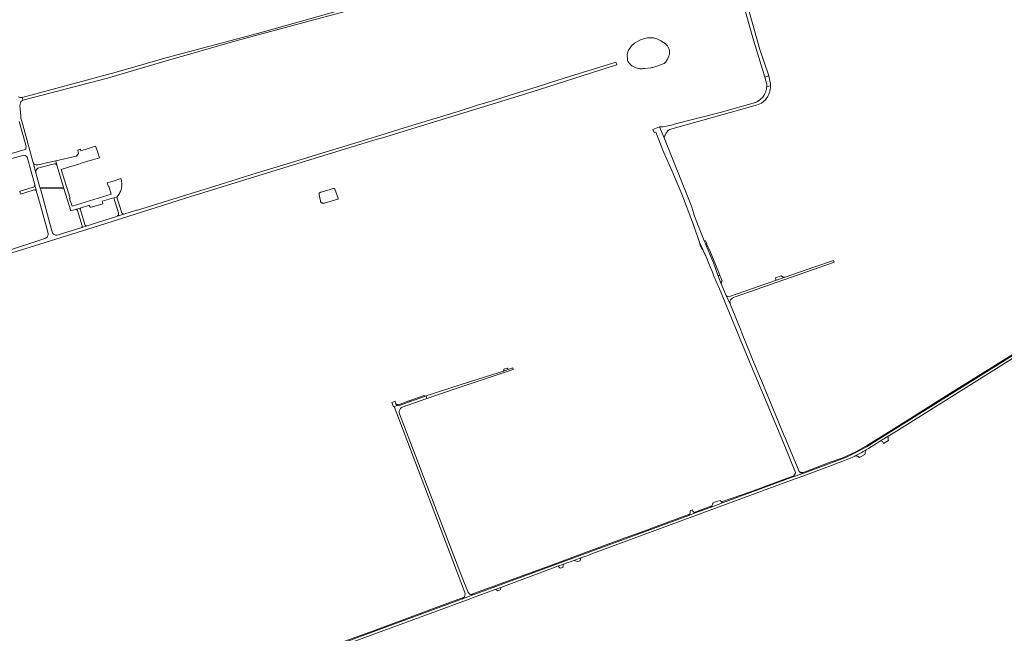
# Model space of a CAD drawing. Header units: metres. Extents: x 166325 to 190320, y 381923 to 404576.
# Tile 921 of 1056: x 177792 to 179006, y 399480 to 400237. Entities that reach past the tile are written whole.
import ezdxf

# ---------------------------------------------------------------- set-up
doc = ezdxf.new("R2010")
doc.units = ezdxf.units.M
for name, color, linetype, lineweight in [('B-WE-OG-WATER_MEER-GV', 8, 'Continuous', 18), ('B-WE-VH-VERHARDING_ASFALT-GV', 8, 'Continuous', 18), ('B-WE-VH-VERHARDING_BETON-GV', 8, 'Continuous', 18), ('B-WE-VH-VERHARDING_BETONSTRAATSTEEN-GV', 8, 'Continuous', 18), ('B-WE-VH-VERHARDING_FUNDERING_ZAND-GV', 8, 'Continuous', 18), ('B-WE-VH-VERHARDING_HALFVERHARDING-GV', 8, 'Continuous', 18), ('B-WE-VH-VERHARDING_STRAATBAKSTEEN-GV', 8, 'Continuous', 18)]:
    doc.layers.add(name, color=color, linetype=linetype, lineweight=lineweight)

msp = doc.modelspace()

# ---------------------------------------------------------------- linework, layer by layer
at = {"layer": 'B-WE-OG-WATER_MEER-GV', "flags": 128}
for points in [[(178593.214, 400197.097), (178593.134, 400198.121), (178592.975, 400199.137), (178592.737, 400200.136), (178592.422, 400201.115), (178592.032, 400202.066), (178591.569, 400202.983), (178591.037, 400203.862), (178590.437, 400204.697), (178589.775, 400205.482), (178589.053, 400206.214), (178588.277, 400206.888), (178587.45, 400207.499), (178586.579, 400208.043), (178585.668, 400208.519), (178582.437, 400210.509), (178577.463, 400212.985), (178573.467, 400214.387), (178569.318, 400214.364), (178565.988, 400214.423), (178562.596, 400213.612), (178558.246, 400212.188), (178554.285, 400210.454), (178549.972, 400207.872), (178546.747, 400205.061), (178544.057, 400201.87), (178542.216, 400198.327), (178540.941, 400193.729), (178541.355, 400187.052), (178542.2, 400184.842), (178544.256, 400182.284), (178546.695, 400179.899), (178550.628, 400177.749), (178554.299, 400176.602), (178555.59, 400176.42), (178556.89, 400176.319), (178558.193, 400176.297), (178559.496, 400176.355), (178560.792, 400176.492), (178562.077, 400176.709), (178562.46, 400176.79), (178569.949, 400177.556), (178571.273, 400177.662), (178572.587, 400177.847), (178573.889, 400178.112), (178575.171, 400178.454), (178576.431, 400178.872), (178577.532, 400179.309), (178586.611, 400182.813), (178588.472, 400184.668), (178590.734, 400187.961), (178592.315, 400191.765), (178592.423, 400192.051), (178592.738, 400193.029), (178592.975, 400194.029), (178593.135, 400195.045), (178593.215, 400196.069)], [(178593.214, 400197.097), (178593.134, 400198.121), (178592.975, 400199.137), (178592.737, 400200.136), (178592.422, 400201.115), (178592.032, 400202.066), (178591.569, 400202.983), (178591.037, 400203.862), (178590.437, 400204.697), (178589.775, 400205.482), (178589.053, 400206.214), (178588.277, 400206.888), (178587.45, 400207.499), (178586.579, 400208.043), (178585.668, 400208.519), (178582.437, 400210.509), (178577.463, 400212.985), (178573.467, 400214.387), (178569.318, 400214.364), (178565.988, 400214.423), (178562.596, 400213.612), (178558.246, 400212.188), (178554.285, 400210.454), (178549.972, 400207.872), (178546.747, 400205.061), (178544.057, 400201.87), (178542.216, 400198.327), (178540.941, 400193.729), (178541.355, 400187.052), (178542.2, 400184.842), (178544.256, 400182.284), (178546.695, 400179.899), (178550.628, 400177.749), (178554.299, 400176.602), (178555.59, 400176.42), (178556.89, 400176.319), (178558.193, 400176.297), (178559.496, 400176.355), (178560.792, 400176.492), (178562.077, 400176.709), (178562.46, 400176.79), (178569.949, 400177.556), (178571.273, 400177.662), (178572.587, 400177.847), (178573.889, 400178.112), (178575.171, 400178.454), (178576.431, 400178.872), (178577.532, 400179.309), (178586.611, 400182.813), (178588.472, 400184.668), (178590.734, 400187.961), (178592.315, 400191.765), (178592.423, 400192.051), (178592.738, 400193.029), (178592.975, 400194.029), (178593.135, 400195.045), (178593.215, 400196.069)], [(178180.557, 400027.686), (178180.477, 400028.009), (178180.327, 400028.272), (178180.113, 400028.486), (178179.851, 400028.637), (178179.558, 400028.714), (178179.256, 400028.712), (178163.741, 400024.172), (178163.338, 400024.096), (178162.896, 400023.937), (178162.489, 400023.706), (178162.126, 400023.408), (178161.819, 400023.054), (178161.577, 400022.652), (178161.406, 400022.216), (178161.312, 400021.756), (178161.297, 400021.287), (178161.362, 400020.823), (178162.925, 400013.348), (178162.94, 400013.281), (178163.104, 400012.75), (178163.343, 400012.248), (178163.651, 400011.785), (178164.023, 400011.372), (178164.45, 400011.016), (178164.923, 400010.725), (178165.434, 400010.505), (178165.97, 400010.36), (178166.522, 400010.293), (178167.078, 400010.307), (178167.626, 400010.4), (178168.155, 400010.57), (178184.451, 400015.535), (178184.661, 400015.66), (178184.82, 400015.846), (178184.911, 400016.072), (178184.925, 400016.317), (178184.86, 400016.552), (178184.835, 400016.601)], [(178180.557, 400027.686), (178180.477, 400028.009), (178180.327, 400028.272), (178180.113, 400028.486), (178179.851, 400028.637), (178179.558, 400028.714), (178179.256, 400028.712), (178163.741, 400024.172), (178163.338, 400024.096), (178162.896, 400023.937), (178162.489, 400023.706), (178162.126, 400023.408), (178161.819, 400023.054), (178161.577, 400022.652), (178161.406, 400022.216), (178161.312, 400021.756), (178161.297, 400021.287), (178161.362, 400020.823), (178162.925, 400013.348), (178162.94, 400013.281), (178163.104, 400012.75), (178163.343, 400012.248), (178163.651, 400011.785), (178164.023, 400011.372), (178164.45, 400011.016), (178164.923, 400010.725), (178165.434, 400010.505), (178165.97, 400010.36), (178166.522, 400010.293), (178167.078, 400010.307), (178167.626, 400010.4), (178168.155, 400010.57), (178184.451, 400015.535), (178184.661, 400015.66), (178184.82, 400015.846), (178184.911, 400016.072), (178184.925, 400016.317), (178184.86, 400016.552), (178184.835, 400016.601)]]:
    msp.add_lwpolyline(points, close=True, dxfattribs=at)
at = {"layer": 'B-WE-VH-VERHARDING_ASFALT-GV', "flags": 128}
for points in [[(177734.044, 399934.451), (177810.673, 399957.845), (177889.413, 399982.568), (177996.794, 400016.53), (178092.452, 400046.427), (178198.089, 400078.57), (178233.036, 400089.261), (178239.363, 400091.196), (178307.615, 400112.076), (178422.66, 400147.509), (178517.639, 400177.781), (178528.176, 400181.036), (178526.978, 400184.298), (178516.599, 400180.965), (178470.997, 400167.212), (178445.116, 400159.068), (178428.676, 400153.701), (178397.994, 400143.983), (178376.353, 400137.129), (178356.372, 400131.252), (178332.511, 400123.567), (178301.348, 400114.12), (178266.177, 400103.218), (178237.262, 400094.286), (178232.102, 400092.692), (178200.036, 400082.781), (178164.524, 400072.101), (178126.103, 400060.427), (178084.886, 400047.862), (178046.14, 400035.758), (178007.6, 400023.774), (177987.532, 400017.462), (177967.883, 400011.203), (177937.52, 400002.046), (177936.374, 400001.701), (177920.839, 399997.016), (177920.288, 399996.85), (177912.741, 399994.43), (177888.301, 399986.594), (177876.791, 399983.032), (177875.471, 399982.623), (177868.958, 399980.608), (177867.813, 399980.253), (177839.64, 399971.533), (177838.003, 399971.148), (177836.58, 399971.173), (177835.857, 399971.289), (177834.011, 399972.253), (177833.38, 399973.17), (177832.589, 399975.281), (177829.643, 399985.607), (177820.314, 400019.337), (177817.866, 400028.054), (177817.384, 400029.771), (177812.28, 400047.955), (177808.895, 400060.823), (177807.38, 400066.582), (177795.137, 400111.602), (177794.122, 400114.062), (177793.894, 400115.337), (177793.699, 400118.136), (177792.65, 400131.14), (177792.796, 400132.739), (177793.218, 400134.213), (177793.791, 400135.286), (177794.671, 400136.301), (177795.795, 400137.121), (177796.325, 400137.367), (177795.535, 400140.924), (177792.85, 400140.939), (177790.631, 400141.689)], [(177734.044, 399934.451), (177810.673, 399957.845), (177889.413, 399982.568), (177996.794, 400016.53), (178092.452, 400046.427), (178198.089, 400078.57), (178233.036, 400089.261), (178239.363, 400091.196), (178307.615, 400112.076), (178422.66, 400147.509), (178517.639, 400177.781), (178528.176, 400181.036), (178526.978, 400184.298), (178516.599, 400180.965), (178470.997, 400167.212), (178445.116, 400159.068), (178428.676, 400153.701), (178397.994, 400143.983), (178376.353, 400137.129), (178356.372, 400131.252), (178332.511, 400123.567), (178301.348, 400114.12), (178266.177, 400103.218), (178237.262, 400094.286), (178232.102, 400092.692), (178200.036, 400082.781), (178164.524, 400072.101), (178126.103, 400060.427), (178084.886, 400047.862), (178046.14, 400035.758), (178007.6, 400023.774), (177987.532, 400017.462), (177967.883, 400011.203), (177937.52, 400002.046), (177936.374, 400001.701), (177920.839, 399997.016), (177920.288, 399996.85), (177912.741, 399994.43), (177888.301, 399986.594), (177876.791, 399983.032), (177875.471, 399982.623), (177868.958, 399980.608), (177867.813, 399980.253), (177839.64, 399971.533), (177838.003, 399971.148), (177836.58, 399971.173), (177835.857, 399971.289), (177834.011, 399972.253), (177833.38, 399973.17), (177832.589, 399975.281), (177829.643, 399985.607), (177820.314, 400019.337), (177817.866, 400028.054), (177817.384, 400029.771), (177812.28, 400047.955), (177808.895, 400060.823), (177807.38, 400066.582), (177795.137, 400111.602), (177794.122, 400114.062), (177793.894, 400115.337), (177793.699, 400118.136), (177792.65, 400131.14), (177792.796, 400132.739), (177793.218, 400134.213), (177793.791, 400135.286), (177794.671, 400136.301), (177795.795, 400137.121), (177796.325, 400137.367), (177795.535, 400140.924), (177792.85, 400140.939), (177790.631, 400141.689)], [(178717.302, 400151.173), (178717.496, 400152.724), (178717.596, 400154.424), (178717.598, 400155.232), (178717.599, 400155.513), (178715.303, 400154.867), (178712.943, 400154.203), (178712.935, 400154.059), (178712.807, 400152.804), (178712.648, 400151.858), (178712.423, 400150.514), (178711.998, 400148.965), (178711.851, 400148.429), (178711.078, 400146.41), (178710.11, 400144.477), (178708.957, 400142.648), (178707.631, 400140.941), (178706.183, 400139.409), (178704.552, 400137.989), (178702.79, 400136.736), (178700.914, 400135.662), (178698.942, 400134.777), (178655.363, 400122.333), (178598.858, 400108.106), (178595.651, 400106.899), (178591.457, 400105.728), (178587.169, 400104.974), (178585.326, 400104.781), (178583.298, 400104.712), (178580.974, 400104.632), (178586.322, 400091.277), (178586.564, 400091.91), (178587.484, 400093.931), (178587.675, 400094.351), (178589.019, 400096.673), (178589.517, 400097.415), (178591.153, 400099.541), (178592.989, 400101.497), (178698.742, 400131.076)], [(178717.302, 400151.173), (178717.496, 400152.724), (178717.596, 400154.424), (178717.598, 400155.232), (178717.599, 400155.513), (178715.303, 400154.867), (178712.943, 400154.203), (178712.935, 400154.059), (178712.807, 400152.804), (178712.648, 400151.858), (178712.423, 400150.514), (178711.998, 400148.965), (178711.851, 400148.429), (178711.078, 400146.41), (178710.11, 400144.477), (178708.957, 400142.648), (178707.631, 400140.941), (178706.183, 400139.409), (178704.552, 400137.989), (178702.79, 400136.736), (178700.914, 400135.662), (178698.942, 400134.777), (178655.363, 400122.333), (178598.858, 400108.106), (178595.651, 400106.899), (178591.457, 400105.728), (178587.169, 400104.974), (178585.326, 400104.781), (178583.298, 400104.712), (178580.974, 400104.632), (178586.322, 400091.277), (178586.564, 400091.91), (178587.484, 400093.931), (178587.675, 400094.351), (178589.019, 400096.673), (178589.517, 400097.415), (178591.153, 400099.541), (178592.989, 400101.497), (178698.742, 400131.076)], [(178698.742, 400131.076), (178700.165, 400131.386), (178702.275, 400132.029), (178704.312, 400132.876), (178706.257, 400133.919), (178708.089, 400135.147), (178709.793, 400136.549), (178710.068, 400136.825), (178711.351, 400138.111), (178712.748, 400139.819), (178713.68, 400141.18), (178714.765, 400143.101), (178715.656, 400145.119), (178716.346, 400147.215)], [(178698.742, 400131.076), (178700.165, 400131.386), (178702.275, 400132.029), (178704.312, 400132.876), (178706.257, 400133.919), (178708.089, 400135.147), (178709.793, 400136.549), (178710.068, 400136.825), (178711.351, 400138.111), (178712.748, 400139.819), (178713.68, 400141.18), (178714.765, 400143.101), (178715.656, 400145.119), (178716.346, 400147.215)], [(177791.788, 400111.046), (177799.803, 400081.963), (177800.176, 400080.409), (177800.006, 400077.932), (177799.737, 400077.24), (177799.212, 400076.589), (177667.725, 400038.351)], [(177791.788, 400111.046), (177799.803, 400081.963), (177800.176, 400080.409), (177800.006, 400077.932), (177799.737, 400077.24), (177799.212, 400076.589), (177667.725, 400038.351)], [(177771.366, 400062.434), (177797.459, 400069.624), (177799.213, 400069.216), (177800.457, 400068.439), (177801.445, 400067.325), (177801.877, 400066.175), (177810.938, 400033.022), (177812.846, 400026.051), (177817.685, 400009.31), (177825.543, 399981.091), (177827.512, 399973.02), (177827.48, 399971.496), (177826.811, 399969.859), (177826.072, 399968.579), (177824.549, 399967.391), (177771.129, 399949.557)], [(177771.366, 400062.434), (177797.459, 400069.624), (177799.213, 400069.216), (177800.457, 400068.439), (177801.445, 400067.325), (177801.877, 400066.175), (177810.938, 400033.022), (177812.846, 400026.051), (177817.685, 400009.31), (177825.543, 399981.091), (177827.512, 399973.02), (177827.48, 399971.496), (177826.811, 399969.859), (177826.072, 399968.579), (177824.549, 399967.391), (177771.129, 399949.557)], [(179016.563, 399823.006), (178835.881, 399710.195), (178824.174, 399703.784), (178817.147, 399700.153), (178811.091, 399697.224), (178758.606, 399677.656), (178743.189, 399672.023), (178658.574, 399640.814), (178644.258, 399635.534), (178624.902, 399628.404), (178617.066, 399625.505), (178351.181, 399527.463), (178337.966, 399522.59), (178141.921, 399450.294), (178124.816, 399443.987), (178095.434, 399433.151)], [(179016.563, 399823.006), (178835.881, 399710.195), (178824.174, 399703.784), (178817.147, 399700.153), (178811.091, 399697.224), (178758.606, 399677.656), (178743.189, 399672.023), (178658.574, 399640.814), (178644.258, 399635.534), (178624.902, 399628.404), (178617.066, 399625.505), (178351.181, 399527.463), (178337.966, 399522.59), (178141.921, 399450.294), (178124.816, 399443.987), (178095.434, 399433.151)], [(178821.629, 399698.606), (178821.82, 399698.711), (178829.928, 399703.175), (178831.68, 399704.204), (178835.301, 399706.329), (178838.138, 399707.995), (178848.341, 399714.25), (178853.276, 399717.334), (178862.738, 399723.246), (178872.737, 399729.493), (179020.321, 399821.707)], [(178821.629, 399698.606), (178821.82, 399698.711), (178829.928, 399703.175), (178831.68, 399704.204), (178835.301, 399706.329), (178838.138, 399707.995), (178848.341, 399714.25), (178853.276, 399717.334), (178862.738, 399723.246), (178872.737, 399729.493), (179020.321, 399821.707)], [(178263.612, 399758.815), (178294.033, 399769.695), (178293.081, 399772.783), (178292.808, 399772.684), (178291.291, 399772.133), (178285.266, 399769.945), (178272.845, 399765.435), (178260.457, 399760.938)], [(178263.612, 399758.815), (178294.033, 399769.695), (178293.081, 399772.783), (178292.808, 399772.684), (178291.291, 399772.133), (178285.266, 399769.945), (178272.845, 399765.435), (178260.457, 399760.938)], [(178257.622, 399761.166), (178252.866, 399759.533), (178252.942, 399759.314), (178253.662, 399759.565), (178333.982, 399549.004), (178341.204, 399528.945)], [(178257.622, 399761.166), (178252.866, 399759.533), (178252.942, 399759.314), (178253.662, 399759.565), (178333.982, 399549.004), (178341.204, 399528.945)], [(178259.974, 399754.084), (178259.983, 399754.135)], [(178259.974, 399754.084), (178259.983, 399754.135)], [(178344.421, 399531.564), (178336.592, 399550.974), (178314.487, 399608.848), (178260.273, 399750.784)], [(178344.421, 399531.564), (178336.592, 399550.974), (178314.487, 399608.848), (178260.273, 399750.784)], [(178036.654, 399408.37), (178050.874, 399413.603), (178342.966, 399521.083), (178360.309, 399527.465), (178367.01, 399529.937), (178378.118, 399534.036), (178385.35, 399536.705), (178455.652, 399562.647), (178462.555, 399565.195), (178475.382, 399569.928), (178483.985, 399573.103), (178492.283, 399576.165), (178498.381, 399578.345), (178746.882, 399670.034), (178758.623, 399674.314), (178808.845, 399692.982), (178814.993, 399695.565)], [(178036.654, 399408.37), (178050.874, 399413.603), (178342.966, 399521.083), (178360.309, 399527.465), (178367.01, 399529.937), (178378.118, 399534.036), (178385.35, 399536.705), (178455.652, 399562.647), (178462.555, 399565.195), (178475.382, 399569.928), (178483.985, 399573.103), (178492.283, 399576.165), (178498.381, 399578.345), (178746.882, 399670.034), (178758.623, 399674.314), (178808.845, 399692.982), (178814.993, 399695.565)], [(178337.966, 399522.59), (178351.181, 399527.463)], [(178337.966, 399522.59), (178351.181, 399527.463)], [(178340.439, 399525.327), (178339.962, 399524.526)], [(178340.439, 399525.327), (178339.962, 399524.526)]]:
    msp.add_lwpolyline(points, dxfattribs=at)
at = {"layer": 'B-WE-VH-VERHARDING_ASFALT-GV'}
for points in [[(178716.346, 400147.215, 0.04098), (178717.302, 400151.173)], [(178716.346, 400147.215, 0.04098), (178717.302, 400151.173)], [(178260.457, 399760.938, -0.21796966), (178257.622, 399761.166)], [(178260.457, 399760.938, -0.21796966), (178257.622, 399761.166)], [(178259.983, 399754.135, -0.08515862), (178261.552, 399757.343)], [(178259.983, 399754.135, -0.08515862), (178261.552, 399757.343)], [(178261.552, 399757.343, -0.16767672), (178263.612, 399758.815)], [(178261.552, 399757.343, -0.16767672), (178263.612, 399758.815)], [(178260.273, 399750.784, -0.13483978), (178259.974, 399754.084)], [(178260.273, 399750.784, -0.13483978), (178259.974, 399754.084)], [(178814.993, 399695.565, 0.02427419), (178821.629, 399698.606)], [(178814.993, 399695.565, 0.02427419), (178821.629, 399698.606)], [(178339.962, 399524.526, -0.09918635), (178337.966, 399522.59)], [(178341.204, 399528.945, -0.13243381), (178340.439, 399525.327)], [(178341.204, 399528.945, -0.13243381), (178340.439, 399525.327)], [(178345.723, 399529.345, -0.12246047), (178344.421, 399531.564)], [(178345.723, 399529.345, -0.12246047), (178344.421, 399531.564)], [(178348.258, 399527.766, -0.11474723), (178345.723, 399529.345)], [(178348.258, 399527.766, -0.11474723), (178345.723, 399529.345)], [(178351.181, 399527.463, -0.11326398), (178348.258, 399527.766)]]:
    msp.add_lwpolyline(points, format="xyb", dxfattribs=at)
at = {"layer": 'B-WE-VH-VERHARDING_BETON-GV', "flags": 128}
msp.add_lwpolyline([(178272.845, 399765.435), (178285.266, 399769.945), (178291.291, 399772.133), (178290.784, 399773.384), (178272.389, 399766.691)], close=True, dxfattribs=at)
msp.add_lwpolyline([(178272.845, 399765.435), (178285.266, 399769.945), (178291.291, 399772.133), (178290.784, 399773.384), (178272.389, 399766.691)], close=True, dxfattribs=at)
at = {"layer": 'B-WE-VH-VERHARDING_BETONSTRAATSTEEN-GV', "flags": 128}
for points in [[(178194.038, 400250.236), (178085.584, 400219.813), (177974.057, 400190.023), (177911.313, 400172.015), (177795.535, 400140.924), (177796.325, 400137.367), (177797.697, 400138.004), (177900.559, 400164.752), (177968.577, 400184.776), (178060.159, 400210.935), (178154.868, 400236.605), (178232.188, 400257.343)], [(178194.038, 400250.236), (178085.584, 400219.813), (177974.057, 400190.023), (177911.313, 400172.015), (177795.535, 400140.924), (177796.325, 400137.367), (177797.697, 400138.004), (177900.559, 400164.752), (177968.577, 400184.776), (178060.159, 400210.935), (178154.868, 400236.605), (178232.188, 400257.343)], [(178652.773, 399921.745), (178656.856, 399911.091), (178656.899, 399911.692), (178656.996, 399912.362), (178657.142, 399913.022), (178657.314, 399913.598), (178657.554, 399914.231), (178657.84, 399914.844), (178655.495, 399920.594), (178655.146, 399921.448)], [(178652.773, 399921.745), (178656.856, 399911.091), (178656.899, 399911.692), (178656.996, 399912.362), (178657.142, 399913.022), (178657.314, 399913.598), (178657.554, 399914.231), (178657.84, 399914.844), (178655.495, 399920.594), (178655.146, 399921.448)], [(178723.678, 399915.063), (178735.531, 399919.179)], [(178723.678, 399915.063), (178735.531, 399919.179)], [(178730.897, 399920.802), (178723.888, 399918.253), (178724.32, 399916.578)], [(178730.897, 399920.802), (178723.888, 399918.253), (178724.32, 399916.578)], [(178389.108, 399805.872), (178389.115, 399805.824), (178389.149, 399805.385), (178389.138, 399804.945), (178389.081, 399804.509), (178388.978, 399804.081), (178388.831, 399803.666), (178388.642, 399803.269)], [(178389.108, 399805.872), (178389.115, 399805.824), (178389.149, 399805.385), (178389.138, 399804.945), (178389.081, 399804.509), (178388.978, 399804.081), (178388.831, 399803.666), (178388.642, 399803.269)], [(178388.642, 399803.269), (178392.339, 399804.429), (178394.495, 399805.256)], [(178388.642, 399803.269), (178392.339, 399804.429), (178394.495, 399805.256)], [(178393.034, 399806.999), (178389.108, 399805.872)], [(178393.034, 399806.999), (178389.108, 399805.872)], [(178256.054, 399763.051), (178255.232, 399765.476), (178255, 399766.16), (178251.033, 399764.815), (178252.866, 399759.533), (178257.622, 399761.166)], [(178256.054, 399763.051), (178255.232, 399765.476), (178255, 399766.16), (178251.033, 399764.815), (178252.866, 399759.533), (178257.622, 399761.166)], [(178260.457, 399760.938), (178272.845, 399765.435), (178272.389, 399766.691), (178272.07, 399766.575), (178259.136, 399761.666), (178258.425, 399762.138), (178256.054, 399763.051)], [(178260.457, 399760.938), (178272.845, 399765.435), (178272.389, 399766.691), (178272.07, 399766.575), (178259.136, 399761.666), (178258.425, 399762.138), (178256.054, 399763.051)]]:
    msp.add_lwpolyline(points, dxfattribs=at)
for points in [[(177882.225, 400064.022), (177890.688, 400066.61), (177887.948, 400075.386), (177885.859, 400080.626), (177867.646, 400075.061), (177867.135, 400076.735), (177867.046, 400077.026), (177864.001, 400076.006), (177864.455, 400073.989), (177864.796, 400072.477), (177864.812, 400072.388), (177864.821, 400072.046), (177864.751, 400071.71), (177864.606, 400071.4), (177862.702, 400069.03), (177862.55, 400068.851), (177862.322, 400068.695), (177862.059, 400068.611), (177836.705, 400062.814), (177838.046, 400057.383), (177846.321, 400030.196), (177846.811, 400028.586), (177855.221, 400000.956), (177861.254, 400002.792), (177868.068, 400004.866), (177878.338, 400007.992), (177879.26, 400004.964), (177894.978, 400009.748), (177894.048, 400012.801), (177908.509, 400017.203), (177912.098, 400017.901), (177912.988, 400018.951), (177913.816, 400020.052), (177914.578, 400021.199), (177915.272, 400022.389), (177915.896, 400023.616), (177916.448, 400024.878), (177916.926, 400026.17), (177917.328, 400027.487), (177917.653, 400028.825), (177917.899, 400030.18), (177918.066, 400031.547), (177918.154, 400032.922), (177918.162, 400034.299), (177918.09, 400035.674), (177917.938, 400037.043), (177917.707, 400038.401), (177917.398, 400039.743), (177917.117, 400040.73), (177906.164, 400037.396), (177900.232, 400035.591), (177901.609, 400031.114), (177902.134, 400031.276), (177905.136, 400021.519), (177856.924, 400006.685), (177853.932, 400016.457), (177854.458, 400016.618), (177843.535, 400052.189), (177852.361, 400054.888), (177852.417, 400054.708), (177865.333, 400058.781), (177869.447, 400060.078)], [(177882.225, 400064.022), (177890.688, 400066.61), (177887.948, 400075.386), (177885.859, 400080.626), (177867.646, 400075.061), (177867.135, 400076.735), (177867.046, 400077.026), (177864.001, 400076.006), (177864.455, 400073.989), (177864.796, 400072.477), (177864.812, 400072.388), (177864.821, 400072.046), (177864.751, 400071.71), (177864.606, 400071.4), (177862.702, 400069.03), (177862.55, 400068.851), (177862.322, 400068.695), (177862.059, 400068.611), (177836.705, 400062.814), (177838.046, 400057.383), (177846.321, 400030.196), (177846.811, 400028.586), (177855.221, 400000.956), (177861.254, 400002.792), (177868.068, 400004.866), (177878.338, 400007.992), (177879.26, 400004.964), (177894.978, 400009.748), (177894.048, 400012.801), (177908.509, 400017.203), (177912.098, 400017.901), (177912.988, 400018.951), (177913.816, 400020.052), (177914.578, 400021.199), (177915.272, 400022.389), (177915.896, 400023.616), (177916.448, 400024.878), (177916.926, 400026.17), (177917.328, 400027.487), (177917.653, 400028.825), (177917.899, 400030.18), (177918.066, 400031.547), (177918.154, 400032.922), (177918.162, 400034.299), (177918.09, 400035.674), (177917.938, 400037.043), (177917.707, 400038.401), (177917.398, 400039.743), (177917.117, 400040.73), (177906.164, 400037.396), (177900.232, 400035.591), (177901.609, 400031.114), (177902.134, 400031.276), (177905.136, 400021.519), (177856.924, 400006.685), (177853.932, 400016.457), (177854.458, 400016.618), (177843.535, 400052.189), (177852.361, 400054.888), (177852.417, 400054.708), (177865.333, 400058.781), (177869.447, 400060.078)], [(177835.466, 400059.132), (177835.919, 400059.117), (177836.362, 400059.023), (177836.782, 400058.852), (177837.165, 400058.611), (177837.5, 400058.305), (177837.776, 400057.946), (177837.985, 400057.544), (177838.046, 400057.383), (177836.705, 400062.814), (177826.982, 400060.59), (177818.636, 400058.71), (177814.728, 400057.829), (177814.114, 400057.692), (177812.466, 400057.853), (177811.379, 400058.104), (177810.376, 400058.761), (177809.657, 400059.589), (177808.895, 400060.823), (177812.28, 400047.955), (177812.375, 400049.878), (177812.648, 400050.761), (177813.28, 400052.05), (177814.089, 400052.891), (177814.891, 400053.56), (177815.765, 400053.888)], [(177835.466, 400059.132), (177835.919, 400059.117), (177836.362, 400059.023), (177836.782, 400058.852), (177837.165, 400058.611), (177837.5, 400058.305), (177837.776, 400057.946), (177837.985, 400057.544), (177838.046, 400057.383), (177836.705, 400062.814), (177826.982, 400060.59), (177818.636, 400058.71), (177814.728, 400057.829), (177814.114, 400057.692), (177812.466, 400057.853), (177811.379, 400058.104), (177810.376, 400058.761), (177809.657, 400059.589), (177808.895, 400060.823), (177812.28, 400047.955), (177812.375, 400049.878), (177812.648, 400050.761), (177813.28, 400052.05), (177814.089, 400052.891), (177814.891, 400053.56), (177815.765, 400053.888)], [(177808.804, 400026.338), (177810.706, 400026.967), (177811.436, 400027.01), (177812.047, 400026.691), (177812.574, 400026.346), (177812.846, 400026.051), (177810.938, 400033.022), (177810.879, 400032.17), (177810.755, 400031.527), (177810.407, 400030.86), (177809.919, 400030.196), (177807.865, 400029.767), (177792.98, 400025.212), (177792.468, 400025.055), (177793.515, 400021.666)], [(177808.804, 400026.338), (177810.706, 400026.967), (177811.436, 400027.01), (177812.047, 400026.691), (177812.574, 400026.346), (177812.846, 400026.051), (177810.938, 400033.022), (177810.879, 400032.17), (177810.755, 400031.527), (177810.407, 400030.86), (177809.919, 400030.196), (177807.865, 400029.767), (177792.98, 400025.212), (177792.468, 400025.055), (177793.515, 400021.666)], [(177846.321, 400030.196), (177817.384, 400029.771), (177817.866, 400028.054), (177846.811, 400028.586)], [(177846.321, 400030.196), (177817.384, 400029.771), (177817.866, 400028.054), (177846.811, 400028.586)], [(177912.098, 400017.901), (177908.509, 400017.203), (177914.153, 399998.658), (177914.222, 399998.053), (177914.21, 399997.444), (177914.119, 399996.841), (177913.95, 399996.256), (177913.706, 399995.698), (177913.391, 399995.177), (177913.011, 399994.701), (177912.741, 399994.43), (177920.288, 399996.85), (177920.839, 399997.016), (177920.442, 399997.101), (177919.902, 399997.285), (177919.393, 399997.543), (177918.926, 399997.87), (177918.508, 399998.259), (177918.149, 399998.702), (177917.855, 399999.191), (177917.633, 399999.717)], [(177912.098, 400017.901), (177908.509, 400017.203), (177914.153, 399998.658), (177914.222, 399998.053), (177914.21, 399997.444), (177914.119, 399996.841), (177913.95, 399996.256), (177913.706, 399995.698), (177913.391, 399995.177), (177913.011, 399994.701), (177912.741, 399994.43), (177920.288, 399996.85), (177920.839, 399997.016), (177920.442, 399997.101), (177919.902, 399997.285), (177919.393, 399997.543), (177918.926, 399997.87), (177918.508, 399998.259), (177918.149, 399998.702), (177917.855, 399999.191), (177917.633, 399999.717)], [(177867.154, 400002.165), (177867.031, 400002.56), (177866.986, 400002.972), (177867.021, 400003.385), (177867.134, 400003.783), (177867.321, 400004.152), (177867.575, 400004.479), (177867.887, 400004.75), (177868.068, 400004.866), (177861.254, 400002.792), (177861.499, 400002.821), (177861.926, 400002.808), (177862.342, 400002.715), (177862.734, 400002.547), (177863.087, 400002.309), (177863.39, 400002.009), (177863.632, 400001.657), (177869.344, 399982.731), (177869.412, 399982.341), (177869.415, 399981.884), (177869.338, 399981.434), (177869.185, 399981.004), (177868.958, 399980.608), (177875.471, 399982.623), (177875.03, 399982.561), (177874.586, 399982.579), (177874.152, 399982.676), (177873.742, 399982.849), (177873.369, 399983.092), (177873.046, 399983.398), (177872.783, 399983.757), (177872.618, 399984.081)], [(177867.154, 400002.165), (177867.031, 400002.56), (177866.986, 400002.972), (177867.021, 400003.385), (177867.134, 400003.783), (177867.321, 400004.152), (177867.575, 400004.479), (177867.887, 400004.75), (177868.068, 400004.866), (177861.254, 400002.792), (177861.499, 400002.821), (177861.926, 400002.808), (177862.342, 400002.715), (177862.734, 400002.547), (177863.087, 400002.309), (177863.39, 400002.009), (177863.632, 400001.657), (177869.344, 399982.731), (177869.412, 399982.341), (177869.415, 399981.884), (177869.338, 399981.434), (177869.185, 399981.004), (177868.958, 399980.608), (177875.471, 399982.623), (177875.03, 399982.561), (177874.586, 399982.579), (177874.152, 399982.676), (177873.742, 399982.849), (177873.369, 399983.092), (177873.046, 399983.398), (177872.783, 399983.757), (177872.618, 399984.081)], [(178638.047, 399959.095), (178638.972, 399960.63), (178637.424, 399964.143), (178635.986, 399964.037), (178636.943, 399961.596)], [(178638.047, 399959.095), (178638.972, 399960.63), (178637.424, 399964.143), (178635.986, 399964.037), (178636.943, 399961.596)], [(178630.588, 399959.568), (178631.067, 399958.411), (178632.802, 399954.226), (178633.231, 399953.191), (178634.004, 399953.487), (178631.131, 399959.72)], [(178630.588, 399959.568), (178631.067, 399958.411), (178632.802, 399954.226), (178633.231, 399953.191), (178634.004, 399953.487), (178631.131, 399959.72)], [(178462.05, 399562.831), (178462.169, 399563.52), (178462.555, 399565.195), (178455.652, 399562.647), (178456.552, 399562.058), (178457.215, 399561.557), (178458.028, 399560.853), (178458.551, 399560.338), (178461.857, 399561.19)], [(178462.05, 399562.831), (178462.169, 399563.52), (178462.555, 399565.195), (178455.652, 399562.647), (178456.552, 399562.058), (178457.215, 399561.557), (178458.028, 399560.853), (178458.551, 399560.338), (178461.857, 399561.19)], [(178385.35, 399536.705), (178378.118, 399534.036), (178380.527, 399533.199), (178381.067, 399532.4), (178384.931, 399533.682), (178384.822, 399534.256)], [(178385.35, 399536.705), (178378.118, 399534.036), (178380.527, 399533.199), (178381.067, 399532.4), (178384.931, 399533.682), (178384.822, 399534.256)]]:
    msp.add_lwpolyline(points, close=True, dxfattribs=at)
at = {"layer": 'B-WE-VH-VERHARDING_BETONSTRAATSTEEN-GV'}
for points in [[(178655.146, 399921.448, -0.1639438), (178652.773, 399921.745)], [(178655.146, 399921.448, -0.1639438), (178652.773, 399921.745)], [(178724.32, 399916.578, -0.15329827), (178723.678, 399915.063)], [(178724.32, 399916.578, -0.15329827), (178723.678, 399915.063)], [(178733.844, 399919.301, -0.13319578), (178730.897, 399920.802)], [(178733.844, 399919.301, -0.13319578), (178730.897, 399920.802)], [(178735.531, 399919.179, -0.06760782), (178733.844, 399919.301)], [(178735.531, 399919.179, -0.06760782), (178733.844, 399919.301)], [(178394.495, 399805.256, -0.06806211), (178393.034, 399806.999)], [(178394.495, 399805.256, -0.06806211), (178393.034, 399806.999)], [(178256.054, 399763.051, 0.18563973), (178257.622, 399761.166)], [(178256.054, 399763.051, 0.18563973), (178257.622, 399761.166)], [(178257.622, 399761.166, -0.18563973), (178256.054, 399763.051)], [(178257.622, 399761.166, 0.21796966), (178260.457, 399760.938)]]:
    msp.add_lwpolyline(points, format="xyb", dxfattribs=at)
at = {"layer": 'B-WE-VH-VERHARDING_FUNDERING_ZAND-GV', "flags": 128}
for points in [[(178660.03, 400341.973), (178695.712, 400214.402), (178710.385, 400165.883), (178715.364, 400167.489), (178704.32, 400200.032), (178661.884, 400352.383)], [(178660.03, 400341.973), (178695.712, 400214.402), (178710.385, 400165.883), (178715.364, 400167.489), (178704.32, 400200.032), (178661.884, 400352.383)], [(178715.364, 400167.489), (178710.385, 400165.883), (178712.214, 400159.834)], [(178715.364, 400167.489), (178710.385, 400165.883), (178712.214, 400159.834)], [(178716.847, 400161.137), (178715.364, 400167.489)], [(178716.847, 400161.137), (178715.364, 400167.489)], [(178712.943, 400154.203), (178715.303, 400154.867), (178717.599, 400155.513)], [(178712.943, 400154.203), (178715.303, 400154.867), (178717.599, 400155.513)]]:
    msp.add_lwpolyline(points, dxfattribs=at)
at = {"layer": 'B-WE-VH-VERHARDING_FUNDERING_ZAND-GV'}
for points in [[(178712.214, 400159.834, -0.09076676), (178712.943, 400154.203)], [(178712.214, 400159.834, -0.09076676), (178712.943, 400154.203)], [(178717.599, 400155.513, 0.0611665), (178716.847, 400161.137)], [(178717.599, 400155.513, 0.0611665), (178716.847, 400161.137)]]:
    msp.add_lwpolyline(points, format="xyb", dxfattribs=at)
at = {"layer": 'B-WE-VH-VERHARDING_HALFVERHARDING-GV', "flags": 128}
for points in [[(178652.773, 399921.745), (178647.23, 399937.048), (178640.901, 399952.628), (178638.047, 399959.095), (178636.943, 399961.596), (178635.986, 399964.037), (178624.003, 399994.611), (178622.263, 400000.126), (178620.168, 400006.766), (178586.322, 400091.277), (178580.974, 400104.632), (178576.746, 400102.937), (178572.7, 400101.543), (178574.245, 400097.732), (178576.385, 400098.2), (178585.788, 400073.622), (178595.826, 400050.892), (178608.165, 400021.406), (178622.67, 399983.586), (178630.671, 399960.872), (178631.131, 399959.72), (178634.004, 399953.487), (178635.899, 399949.378)], [(178652.773, 399921.745), (178647.23, 399937.048), (178640.901, 399952.628), (178638.047, 399959.095), (178636.943, 399961.596), (178635.986, 399964.037), (178624.003, 399994.611), (178622.263, 400000.126), (178620.168, 400006.766), (178586.322, 400091.277), (178580.974, 400104.632), (178576.746, 400102.937), (178572.7, 400101.543), (178574.245, 400097.732), (178576.385, 400098.2), (178585.788, 400073.622), (178595.826, 400050.892), (178608.165, 400021.406), (178622.67, 399983.586), (178630.671, 399960.872), (178631.131, 399959.72), (178634.004, 399953.487), (178635.899, 399949.378)], [(178655.146, 399921.448), (178655.034, 399921.723), (178643.552, 399949.876), (178639.178, 399959.638), (178638.972, 399960.63), (178638.047, 399959.095), (178640.901, 399952.628), (178647.23, 399937.048), (178652.773, 399921.745)], [(178655.146, 399921.448), (178655.034, 399921.723), (178643.552, 399949.876), (178639.178, 399959.638), (178638.972, 399960.63), (178638.047, 399959.095), (178640.901, 399952.628), (178647.23, 399937.048), (178652.773, 399921.745)], [(178638.167, 399944.247), (178643.378, 399931.876), (178645.957, 399925.343)], [(178638.167, 399944.247), (178643.378, 399931.876), (178645.957, 399925.343)], [(178672.112, 399894.226), (178674.133, 399895.066), (178795.142, 399937.385), (178795.941, 399937.664), (178795.164, 399939.885), (178771.09, 399931.526), (178735.531, 399919.179), (178723.678, 399915.063), (178667.022, 399895.391)], [(178672.112, 399894.226), (178674.133, 399895.066), (178795.142, 399937.385), (178795.941, 399937.664), (178795.164, 399939.885), (178771.09, 399931.526), (178735.531, 399919.179), (178723.678, 399915.063), (178667.022, 399895.391)], [(178647.769, 399920.65), (178650.56, 399914.081), (178654.541, 399904.734), (178686.016, 399828.712), (178733.575, 399714.803), (178748.45, 399678.345)], [(178647.769, 399920.65), (178650.56, 399914.081), (178654.541, 399904.734), (178686.016, 399828.712), (178733.575, 399714.803), (178748.45, 399678.345)], [(178751.973, 399681.504), (178740.558, 399709.101), (178737.628, 399716.186), (178735.978, 399720.178), (178733.775, 399725.508), (178708.958, 399785.552), (178705.298, 399794.349), (178696.77, 399814.967), (178692.624, 399824.991), (178682.801, 399849.304), (178680.594, 399854.946), (178678.484, 399860.08), (178668.2, 399885.151), (178662.776, 399896.745), (178662.48, 399897.387), (178656.856, 399911.091), (178652.773, 399921.745)], [(178751.973, 399681.504), (178740.558, 399709.101), (178737.628, 399716.186), (178735.978, 399720.178), (178733.775, 399725.508), (178708.958, 399785.552), (178705.298, 399794.349), (178696.77, 399814.967), (178692.624, 399824.991), (178682.801, 399849.304), (178680.594, 399854.946), (178678.484, 399860.08), (178668.2, 399885.151), (178662.776, 399896.745), (178662.48, 399897.387), (178656.856, 399911.091), (178652.773, 399921.745)], [(178663.228, 399896.248), (178662.776, 399896.745), (178668.2, 399885.151)], [(178663.228, 399896.248), (178662.776, 399896.745), (178668.2, 399885.151)], [(178668.2, 399885.151), (178668.01, 399885.971)], [(178668.2, 399885.151), (178668.01, 399885.971)], [(179016.563, 399823.006), (179027.193, 399829.815), (179095.942, 399872.573), (179100.137, 399874.964), (179094.555, 399873.103), (179073.641, 399860.054), (179026.263, 399830.49), (178991.55, 399808.83), (178938.575, 399775.774), (178890.446, 399745.27), (178862.771, 399727.992), (178837.244, 399712.071), (178822.657, 399704.009), (178806.634, 399696.631), (178789.994, 399690.531), (178760.177, 399679.218), (178756.757, 399678.376), (178754.803, 399678.942), (178753.011, 399679.461), (178753.662, 399678.694)], [(179016.563, 399823.006), (179027.193, 399829.815), (179095.942, 399872.573), (179100.137, 399874.964), (179094.555, 399873.103), (179073.641, 399860.054), (179026.263, 399830.49), (178991.55, 399808.83), (178938.575, 399775.774), (178890.446, 399745.27), (178862.771, 399727.992), (178837.244, 399712.071), (178822.657, 399704.009), (178806.634, 399696.631), (178789.994, 399690.531), (178760.177, 399679.218), (178756.757, 399678.376), (178754.803, 399678.942), (178753.011, 399679.461), (178753.662, 399678.694)], [(178758.606, 399677.656), (178811.091, 399697.224), (178817.147, 399700.153), (178824.174, 399703.784), (178835.881, 399710.195), (179016.563, 399823.006)], [(178758.606, 399677.656), (178811.091, 399697.224), (178817.147, 399700.153), (178824.174, 399703.784), (178835.881, 399710.195), (179016.563, 399823.006)], [(178746.356, 399674.237), (178729.373, 399667.906), (178693.981, 399655.054), (178657.241, 399642.26), (178658.574, 399640.814), (178743.189, 399672.023)], [(178746.356, 399674.237), (178729.373, 399667.906), (178693.981, 399655.054), (178657.241, 399642.26), (178658.574, 399640.814), (178743.189, 399672.023)], [(178743.189, 399672.023), (178758.606, 399677.656)], [(178743.189, 399672.023), (178758.606, 399677.656)], [(178753.662, 399678.694), (178753.011, 399679.461)], [(178753.662, 399678.694), (178753.011, 399679.461)], [(178617.932, 399626.918), (178574.68, 399610.943), (178562.855, 399606.594), (178538.538, 399597.65), (178488.297, 399579.078), (178442.965, 399562.461), (178390.355, 399542.917), (178348.258, 399527.766)], [(178617.932, 399626.918), (178574.68, 399610.943), (178562.855, 399606.594), (178538.538, 399597.65), (178488.297, 399579.078), (178442.965, 399562.461), (178390.355, 399542.917), (178348.258, 399527.766)], [(178351.181, 399527.463), (178617.066, 399625.505), (178617.637, 399626.321), (178617.932, 399626.918)], [(178351.181, 399527.463), (178617.066, 399625.505), (178617.637, 399626.321), (178617.932, 399626.918)], [(178339.962, 399524.526), (178312.173, 399514.129), (178228.176, 399483.232)], [(178339.962, 399524.526), (178312.173, 399514.129), (178228.176, 399483.232)], [(178141.921, 399450.294), (178337.966, 399522.59)], [(178141.921, 399450.294), (178337.966, 399522.59)], [(178228.176, 399483.232), (178177.197, 399464.499), (178139.335, 399450.478)], [(178228.176, 399483.232), (178177.197, 399464.499), (178139.335, 399450.478)]]:
    msp.add_lwpolyline(points, dxfattribs=at)
at = {"layer": 'B-WE-VH-VERHARDING_HALFVERHARDING-GV'}
for points in [[(178635.899, 399949.378, -0.03663285), (178638.167, 399944.247)], [(178635.899, 399949.378, -0.03663285), (178638.167, 399944.247)], [(178645.957, 399925.343, 0.04260081), (178647.769, 399920.65)], [(178645.957, 399925.343, 0.04260081), (178647.769, 399920.65)], [(178652.773, 399921.745, 0.1639438), (178655.146, 399921.448)], [(178667.022, 399895.391, -0.29601256), (178663.228, 399896.248)], [(178667.022, 399895.391, -0.29601256), (178663.228, 399896.248)], [(178668.01, 399885.971, -0.07821702), (178667.605, 399889.743)], [(178668.01, 399885.971, -0.07821702), (178667.605, 399889.743)], [(178667.605, 399889.743, -0.233593), (178672.112, 399894.226)], [(178667.605, 399889.743, -0.233593), (178672.112, 399894.226)], [(178743.189, 399672.023, 0.10466857), (178746.356, 399674.237)], [(178743.189, 399672.023, 0.10466857), (178746.356, 399674.237)], [(178746.356, 399674.237, -0.10466857), (178743.189, 399672.023)], [(178748.062, 399676.814, -0.08381943), (178746.356, 399674.237)], [(178748.062, 399676.814, -0.08381943), (178746.356, 399674.237)], [(178748.45, 399678.345, -0.09413492), (178748.062, 399676.814)], [(178748.45, 399678.345, -0.09413492), (178748.062, 399676.814)], [(178753.011, 399679.461, -0.08138339), (178751.973, 399681.504)], [(178753.011, 399679.461, -0.08138339), (178751.973, 399681.504)], [(178753.662, 399678.694, 0.21034177), (178758.606, 399677.656)], [(178753.662, 399678.694, 0.21034177), (178758.606, 399677.656)], [(178758.606, 399677.656, -0.21034177), (178753.662, 399678.694)], [(178337.966, 399522.59, 0.09918635), (178339.962, 399524.526)], [(178337.966, 399522.59, 0.09918635), (178339.962, 399524.526)], [(178348.258, 399527.766, 0.11326398), (178351.181, 399527.463)], [(178348.258, 399527.766, 0.11326398), (178351.181, 399527.463)]]:
    msp.add_lwpolyline(points, format="xyb", dxfattribs=at)
at = {"layer": 'B-WE-VH-VERHARDING_HALFVERHARDING-GV', "flags": 128}
for points in [[(178400.411, 399805.244), (178400.063, 399807.39), (178394.495, 399805.256), (178392.339, 399804.429), (178388.642, 399803.269), (178336.393, 399786.866), (178293.081, 399772.783), (178294.033, 399769.695), (178331.506, 399782.457)], [(178400.411, 399805.244), (178400.063, 399807.39), (178394.495, 399805.256), (178392.339, 399804.429), (178388.642, 399803.269), (178336.393, 399786.866), (178293.081, 399772.783), (178294.033, 399769.695), (178331.506, 399782.457)], [(178644.258, 399635.534), (178645.029, 399636.799), (178645.225, 399637.184), (178623.342, 399629.192), (178623.869, 399628.842), (178624.197, 399628.674), (178624.902, 399628.404)], [(178644.258, 399635.534), (178645.029, 399636.799), (178645.225, 399637.184), (178623.342, 399629.192), (178623.869, 399628.842), (178624.197, 399628.674), (178624.902, 399628.404)]]:
    msp.add_lwpolyline(points, close=True, dxfattribs=at)
at = {"layer": 'B-WE-VH-VERHARDING_STRAATBAKSTEEN-GV', "flags": 128}
for points in [[(178862.738, 399723.246), (178853.276, 399717.334)], [(178862.738, 399723.246), (178853.276, 399717.334)], [(178856.405, 399715.208), (178856.473, 399715.079), (178856.802, 399714.214), (178863.081, 399717.892)], [(178856.405, 399715.208), (178856.473, 399715.079), (178856.802, 399714.214), (178863.081, 399717.892)], [(178835.301, 399706.329), (178831.68, 399704.204), (178829.928, 399703.175), (178821.82, 399698.711), (178822.332, 399698.803), (178822.851, 399698.845), (178823.372, 399698.835), (178823.889, 399698.774), (178824.397, 399698.663), (178824.893, 399698.503), (178825.688, 399698.124), (178826.124, 399697.839), (178826.53, 399697.514), (178826.64, 399697.406), (178826.729, 399697.32), (178826.903, 399697.15), (178827.196, 399696.806), (178833.954, 399700.431)], [(178835.301, 399706.329), (178831.68, 399704.204), (178829.928, 399703.175), (178821.82, 399698.711), (178822.332, 399698.803), (178822.851, 399698.845), (178823.372, 399698.835), (178823.889, 399698.774), (178824.397, 399698.663), (178824.893, 399698.503), (178825.688, 399698.124), (178826.124, 399697.839), (178826.53, 399697.514), (178826.64, 399697.406), (178826.729, 399697.32), (178826.903, 399697.15), (178827.196, 399696.806), (178833.954, 399700.431)]]:
    msp.add_lwpolyline(points, dxfattribs=at)
at = {"layer": 'B-WE-VH-VERHARDING_STRAATBAKSTEEN-GV'}
for points in [[(178863.081, 399717.892, -0.13054729), (178862.738, 399723.246)], [(178863.081, 399717.892, -0.13054729), (178862.738, 399723.246)], [(178853.276, 399717.334, -0.23726244), (178856.405, 399715.208)], [(178853.276, 399717.334, -0.23726244), (178856.405, 399715.208)], [(178833.954, 399700.431, -0.08564679), (178835.301, 399706.329)], [(178833.954, 399700.431, -0.08564679), (178835.301, 399706.329)]]:
    msp.add_lwpolyline(points, format="xyb", dxfattribs=at)
at = {"layer": 'B-WE-VH-VERHARDING_STRAATBAKSTEEN-GV', "flags": 128}
for points in [[(178658.574, 399640.814), (178657.241, 399642.26), (178656.42, 399643.152), (178656.331, 399643.248), (178655.651, 399643.986), (178646.818, 399641.174), (178646.614, 399640.48), (178646.292, 399639.574), (178646.209, 399639.342), (178646.117, 399639.084), (178645.954, 399638.705), (178645.702, 399638.119), (178645.225, 399637.184), (178645.029, 399636.799), (178644.258, 399635.534)], [(178658.574, 399640.814), (178657.241, 399642.26), (178656.42, 399643.152), (178656.331, 399643.248), (178655.651, 399643.986), (178646.818, 399641.174), (178646.614, 399640.48), (178646.292, 399639.574), (178646.209, 399639.342), (178646.117, 399639.084), (178645.954, 399638.705), (178645.702, 399638.119), (178645.225, 399637.184), (178645.029, 399636.799), (178644.258, 399635.534)], [(178624.902, 399628.404), (178624.197, 399628.674), (178623.869, 399628.842), (178623.342, 399629.192), (178623.255, 399629.25), (178622.62, 399629.845), (178622.308, 399630.252), (178622.206, 399630.386), (178622.172, 399630.43), (178622.027, 399630.694), (178621.817, 399631.075), (178621.564, 399631.767), (178621.477, 399632.125), (178618.412, 399630.919), (178618.52, 399630.365), (178618.548, 399629.421), (178618.549, 399629.37), (178618.519, 399629.01), (178618.507, 399628.873), (178618.38, 399628.163), (178618.078, 399627.214), (178617.932, 399626.918), (178617.637, 399626.321), (178617.066, 399625.505)], [(178624.902, 399628.404), (178624.197, 399628.674), (178623.869, 399628.842), (178623.342, 399629.192), (178623.255, 399629.25), (178622.62, 399629.845), (178622.308, 399630.252), (178622.206, 399630.386), (178622.172, 399630.43), (178622.027, 399630.694), (178621.817, 399631.075), (178621.564, 399631.767), (178621.477, 399632.125), (178618.412, 399630.919), (178618.52, 399630.365), (178618.548, 399629.421), (178618.549, 399629.37), (178618.519, 399629.01), (178618.507, 399628.873), (178618.38, 399628.163), (178618.078, 399627.214), (178617.932, 399626.918), (178617.637, 399626.321), (178617.066, 399625.505)], [(178483.985, 399573.103), (178475.382, 399569.928), (178479.768, 399568.405), (178482.921, 399569.588)], [(178483.985, 399573.103), (178475.382, 399569.928), (178479.768, 399568.405), (178482.921, 399569.588)]]:
    msp.add_lwpolyline(points, close=True, dxfattribs=at)

doc.saveas('drawing.dxf')
